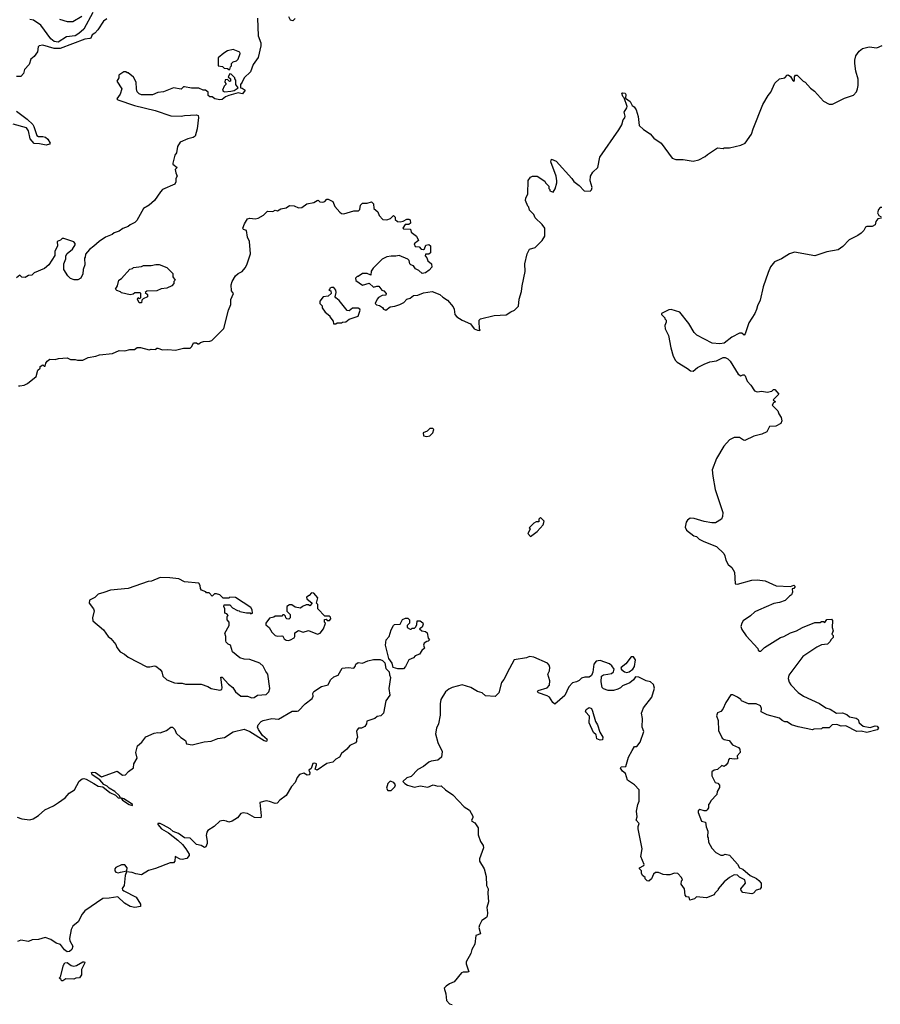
# Model space of a CAD drawing. Extents: x 2086813 to 2278017, y 548126 to 753336.
# Tile 357 of 461: x 2207065 to 2214848, y 651760 to 660661. Entities that reach past the tile are written whole.
import ezdxf

# ---------------------------------------------------------------- set-up
doc = ezdxf.new("R2010")
doc.units = 0

msp = doc.modelspace()

# ---------------------------------------------------------------- linework, layer by layer
at = {"layer": '0CON10XD'}
for points in [[(2207725.6, 660724.4), (2207645.2, 660574.8), (2207599.7, 660535), (2207565.1, 660514.9), (2207488.5, 660505), (2207411.8, 660458.2), (2207375, 660462.8), (2207346.7, 660486.7), (2207255, 660610.3), (2207188.5, 660655), (2207155, 660661)], [(2209213.8, 660675), (2209221.2, 660515), (2209245, 660450), (2209246.1, 660423.9), (2209220.7, 660319.3), (2209176.7, 660255), (2209150.7, 660189.3), (2209093.6, 660136.4), (2209077.5, 660095), (2209060, 660075), (2209060, 660045), (2209075, 660042.5), (2209102.5, 660025), (2209079.3, 659990.7), (2209063.8, 659993.8), (2209041.7, 659998.3), (2208955, 659976.2), (2208925, 659963.8), (2208895, 659940), (2208875, 659936.7), (2208830, 659945), (2208805, 659962.5), (2208783, 659963), (2208770, 659975), (2208770, 660005), (2208745, 660022.5), (2208723.6, 660023.6), (2208685, 660042.5), (2208617, 660043), (2208555, 660053.3), (2208545, 660052.5), (2208525, 660033.3), (2208455, 660043.3), (2208365, 660007.5), (2208315, 660002.5), (2208265, 659982.5), (2208165, 659982.5), (2208145, 659990), (2208128.3, 660008.3), (2208120, 660035), (2208117.5, 660095), (2208095, 660140), (2208045, 660180), (2208035, 660180), (2208025, 660190), (2208005, 660190), (2207961.7, 660158.3), (2207960, 660135), (2207942.5, 660105), (2207987.5, 660035), (2207971.7, 659988.3), (2207942.5, 659945), (2207953.3, 659935), (2208103.3, 659885), (2208289.8, 659839.8), (2208430.3, 659790.3), (2208525, 659787.3), (2208555, 659794.5), (2208665, 659800.8), (2208678, 659795), (2208682.9, 659775), (2208668.5, 659675), (2208650.8, 659609.2), (2208634.6, 659595.4), (2208585.7, 659584.3), (2208515, 659552.5), (2208492.5, 659515), (2208481.7, 659458.3), (2208467.5, 659435), (2208450, 659365), (2208450, 659355), (2208490, 659325), (2208471.2, 659305), (2208475.9, 659275.9), (2208490, 659245), (2208476.7, 659225), (2208475.9, 659194.1), (2208466.7, 659175), (2208356.7, 659125), (2208336.7, 659105), (2208284.2, 659025.8), (2208235, 658983.3), (2208185, 658952.5), (2208122.5, 658845), (2208105, 658827.5), (2208065, 658807.5), (2208045, 658790), (2207997.5, 658772.5), (2207965, 658750), (2207920, 658735), (2207901.7, 658718.3), (2207840, 658695), (2207783.6, 658656.4), (2207735, 658612.5), (2207697, 658583), (2207658.3, 658541.7), (2207657.5, 658515), (2207650, 658505), (2207652.5, 658445), (2207638.3, 658401.7), (2207637, 658363), (2207616.4, 658323.6), (2207591.7, 658308.3), (2207558.3, 658308.3), (2207525, 658322.5), (2207500, 658345), (2207463, 658403), (2207462.5, 658455), (2207481.7, 658498.3), (2207482.5, 658525), (2207493.6, 658546.4), (2207543, 658587), (2207567.5, 658625), (2207567, 658637), (2207555, 658652.5), (2207465, 658683.8), (2207448.3, 658681.7), (2207435, 658667.5), (2207403.9, 658656.1), (2207407.5, 658615), (2207383.6, 658566.4), (2207381.7, 658528.3), (2207327.5, 658445), (2207288.3, 658411.7), (2207195, 658372.5), (2207175, 658352.5), (2207145, 658346.7), (2207115, 658330), (2207085, 658332.5), (2207065, 658350), (2207035, 658326.7)], [(2207851.7, 660668.3), (2207821.2, 660648.8), (2207772.3, 660567.7), (2207745, 660538.5), (2207720.9, 660525), (2207708.1, 660495), (2207700.2, 660489.8), (2207655, 660484.2), (2207429.3, 660400.7), (2207375, 660400.3), (2207275, 660430.8), (2207241.2, 660425), (2207230.8, 660415), (2207225, 660370), (2207195, 660328.8), (2207166.2, 660305), (2207148.8, 660255), (2207109.5, 660210.5), (2207099.2, 660175), (2207075, 660146.2), (2207035, 660146.2)], [(2207425.6, 660665.6), (2207495, 660643.6), (2207545, 660645.6), (2207626.2, 660693.8)], [(2209555, 660670), (2209535, 660650), (2209515, 660657.5), (2209500, 660685)], [(2208965, 660210), (2208970, 660235), (2208980, 660245), (2208980, 660265), (2208995, 660280), (2209025, 660290), (2209040, 660305), (2209057.5, 660355), (2209055, 660367.5), (2208995, 660390), (2208945, 660380), (2208910.7, 660359.3), (2208860, 660315), (2208860, 660245), (2208897.5, 660237.5), (2208913, 660223), (2208945, 660220), (2208955, 660210), (2208965, 660210)], [(2210345, 658057.5), (2210353.6, 658043.6), (2210375, 658033.3), (2210414.1, 658065.9), (2210458.3, 658071.7), (2210503.6, 658086.4), (2210537.5, 658105), (2210566.4, 658133.6), (2210596.1, 658143.9), (2210625, 658166.7), (2210665, 658170), (2210715, 658190), (2210795, 658202.5), (2210865, 658177.5), (2210891.7, 658151.7), (2210933.9, 658123.9), (2210983.3, 658065), (2210993, 658043), (2211000, 657995), (2211017.5, 657975), (2211065, 657943.3), (2211140.7, 657910.7), (2211175, 657867.5), (2211205, 657852.5), (2211225, 657850), (2211230, 657855), (2211222.5, 657862.5), (2211218.8, 657935), (2211220, 657945), (2211232.5, 657957.5), (2211355, 657986.7), (2211465, 657992.5), (2211505, 658020), (2211540, 658035), (2211575, 658070), (2211582.5, 658135), (2211602.5, 658205), (2211607.5, 658255), (2211636.7, 658385), (2211633, 658453), (2211652.5, 658545), (2211673.6, 658586.4), (2211725, 658602.5), (2211790, 658665), (2211812.5, 658705), (2211812.5, 658775), (2211789.3, 658809.3), (2211725, 658870), (2211715, 658900), (2211675, 658940), (2211670, 658965), (2211660, 658975), (2211640, 659025), (2211643, 659047), (2211660, 659085), (2211663, 659207), (2211683.6, 659236.4), (2211703, 659247), (2211745, 659247.5), (2211815, 659200), (2211820, 659185), (2211850, 659155), (2211850, 659135), (2211860, 659125), (2211860, 659115), (2211888.3, 659101.7), (2211907, 659133), (2211922.5, 659185), (2211922.5, 659205), (2211916.7, 659245), (2211867.5, 659375), (2211875, 659400), (2211915, 659382.5), (2212057.5, 659225), (2212075, 659197.5), (2212125, 659162.5), (2212170, 659115), (2212225, 659110), (2212237, 659123), (2212242.5, 659145), (2212223.3, 659205), (2212227.5, 659245), (2212247, 659283), (2212293.3, 659325), (2212312.3, 659417.7), (2212482.5, 659665), (2212509.5, 659710.5), (2212523.3, 659755), (2212538, 659772), (2212538.6, 659788.6), (2212532, 659825), (2212555.9, 659864.1), (2212556.7, 659875), (2212530, 659955), (2212520, 659965), (2212510, 659995), (2212515, 660000), (2212540, 659995), (2212547.5, 659985), (2212541.7, 659951.7), (2212585, 659922.5), (2212602.5, 659885), (2212621.7, 659871.7), (2212638.8, 659845), (2212657.5, 659785), (2212667.5, 659705), (2212705, 659667.5), (2212765, 659627.5), (2212800.5, 659590.5), (2212864.2, 659544.2), (2212965, 659407.5), (2212997, 659397), (2213065, 659396.7), (2213155, 659382.5), (2213206.4, 659393.6), (2213265, 659422.5), (2213285, 659442.5), (2213375, 659502.5), (2213425, 659497.5), (2213435, 659502.5), (2213485, 659503.3), (2213585, 659526.2), (2213625, 659543.8), (2213682.7, 659625), (2213696.4, 659675), (2213783.8, 659895), (2213834.2, 659975.8), (2213856.7, 660005), (2213895, 660087.5), (2213935, 660126.7), (2213983.6, 660136.4), (2214005, 660160), (2214015, 660162.5), (2214036.4, 660146.4), (2214055, 660110), (2214065, 660102.5), (2214072.5, 660115), (2214070, 660145), (2214081.7, 660158.3), (2214095, 660160), (2214150, 660105), (2214166.4, 660096.4), (2214215, 660042.5), (2214252.5, 660015), (2214332.5, 659925), (2214385, 659897.5), (2214415, 659897.5), (2214525, 659952.5), (2214605, 659977.5), (2214630.7, 660009.3), (2214642.5, 660035), (2214646.7, 660065), (2214647, 660123), (2214626.7, 660195), (2214616.7, 660265), (2214616.7, 660295), (2214626.7, 660335), (2214655, 660377.5), (2214685, 660400), (2214746.1, 660416.1), (2214815, 660407.5), (2214863.6, 660426.4)], [(2208917, 660007), (2208975, 660013.3), (2209005, 660020), (2209040, 660045), (2209020, 660075), (2209020, 660115), (2209010, 660125), (2209010, 660135), (2208978.3, 660168.3), (2208965, 660170), (2208950, 660145), (2208970, 660125), (2208970, 660105), (2208961.7, 660101.7), (2208945, 660120), (2208921.7, 660118.3), (2208920, 660095), (2208930, 660085), (2208930, 660075), (2208915, 660060), (2208897.5, 660025), (2208903.6, 660013.6), (2208917, 660007)], [(2207035, 659833.4), (2207130.9, 659760.9), (2207182.7, 659712.7), (2207193.9, 659693.9), (2207218.5, 659615), (2207235.5, 659604.5), (2207275, 659604.2), (2207297.4, 659597.4), (2207319.3, 659579.3), (2207340.8, 659545), (2207335.6, 659535), (2207304.4, 659525.6), (2207245, 659538.2), (2207195, 659540.9), (2207157.9, 659585), (2207143.5, 659655), (2207125, 659684.1), (2207005, 659715.4)], [(2207055, 657350), (2207065, 657350), (2207105, 657357.5), (2207135, 657373.3), (2207212.5, 657435), (2207228.3, 657491.7), (2207248.3, 657511.7), (2207250, 657525), (2207275, 657540), (2207285, 657530), (2207295, 657530), (2207300, 657555), (2207312.5, 657575), (2207338.3, 657591.7), (2207385, 657587.5), (2207415, 657597.5), (2207495, 657602.5), (2207525, 657587.5), (2207565, 657590), (2207587, 657583), (2207635, 657583.3), (2207685, 657606.7), (2207751.7, 657618.3), (2207785, 657632.5), (2207905, 657642.5), (2207965, 657668.8), (2208015, 657666.7), (2208059.3, 657680.7), (2208101.7, 657678.3), (2208127, 657697), (2208156.4, 657696.4), (2208235, 657677.5), (2208255, 657682.5), (2208295, 657680), (2208305, 657690), (2208315, 657690), (2208355, 657676.7), (2208405, 657680), (2208473.6, 657673.6), (2208545, 657692.5), (2208605, 657692.5), (2208620, 657705), (2208635, 657740), (2208665, 657740), (2208675, 657730), (2208685, 657730), (2208698.3, 657741.7), (2208728.3, 657751.7), (2208785, 657753.3), (2208800.7, 657759.3), (2208911.7, 657868.3), (2208954.3, 658035.7), (2208973.3, 658085), (2208975, 658130), (2208997.5, 658185), (2208980.7, 658210.7), (2208976.2, 658265), (2208986.4, 658293.6), (2209017.5, 658345), (2209040, 658365), (2209076.4, 658383.6), (2209103.6, 658416.4), (2209120, 658445), (2209152.5, 658545), (2209142.5, 658655), (2209123.8, 658695), (2209116.2, 658755), (2209090, 658765), (2209083.3, 658775), (2209096.7, 658815), (2209125, 658860), (2209145, 658866.7), (2209195, 658860), (2209220, 658865), (2209270, 658895), (2209305, 658930), (2209355, 658927.5), (2209375, 658940), (2209395, 658932.5), (2209425, 658950), (2209475, 658960), (2209505, 658980), (2209547, 658977), (2209585, 658960), (2209615, 658963.3), (2209660, 658995), (2209725, 659007.5), (2209755, 659027.5), (2209765, 659030), (2209780, 659015), (2209805, 659010), (2209825, 659017.5), (2209843, 659037), (2209855, 659037.5), (2209896.4, 659016.4), (2209915, 658972.5), (2209960.7, 658920.7), (2209975, 658910), (2209995, 658906.7), (2210085, 658932.5), (2210127.7, 658932.3), (2210141.2, 658945), (2210148, 658985), (2210165, 659001.2), (2210208.3, 659001.7), (2210245, 659013.3), (2210263.3, 658995), (2210266.7, 658955), (2210303, 658923), (2210315, 658890), (2210350, 658855), (2210385, 658852.5), (2210417, 658863), (2210445, 658890), (2210460, 658875), (2210460, 658855), (2210480, 658835), (2210505, 658832.5), (2210531.7, 658838.3), (2210565, 658857.5), (2210585, 658857.5), (2210595, 658850), (2210598.3, 658821.7), (2210585, 658810), (2210551.7, 658808.3), (2210530, 658775), (2210535, 658770), (2210598.3, 658768.3), (2210605, 658740), (2210653.3, 658705), (2210670, 658665), (2210632.5, 658635), (2210641.7, 658611.7), (2210676.4, 658606.4), (2210695, 658587.5), (2210715, 658582.5), (2210725, 658590), (2210738.3, 658621.7), (2210765, 658627.5), (2210780, 658615), (2210778.3, 658551.7), (2210765, 658540), (2210735, 658540), (2210730, 658525), (2210747, 658507), (2210755, 658480), (2210787.5, 658455), (2210792.5, 658425), (2210767.5, 658395), (2210735, 658372.5), (2210705, 658367.5), (2210675, 658392.5), (2210645, 658407.5), (2210625, 658436.7), (2210602.5, 658445), (2210593.3, 658455), (2210587.5, 658485), (2210576.1, 658496.1), (2210495, 658530), (2210465, 658522.5), (2210425, 658522.5), (2210385, 658516.7), (2210342.5, 658495), (2210262.5, 658415), (2210243, 658387), (2210240, 658350), (2210206.4, 658366.4), (2210165, 658367.5), (2210125, 658340), (2210115, 658340), (2210100, 658325), (2210103, 658303), (2210165, 658260), (2210225, 658280), (2210265, 658242.5), (2210295, 658252.5), (2210311.7, 658251.7), (2210340, 658215), (2210358.3, 658208.3), (2210380, 658185), (2210375, 658170), (2210343, 658167), (2210310.7, 658149.3), (2210297.5, 658135), (2210280, 658095), (2210292.5, 658082.5), (2210318.3, 658078.3), (2210345, 658057.5)], [(2214861.7, 658961.7), (2214845, 658962.5), (2214830, 658945), (2214823.3, 658915), (2214835, 658890), (2214855, 658880)], [(2214857.5, 658865), (2214825, 658860), (2214806.7, 658835), (2214800, 658805), (2214775, 658790), (2214725, 658792.5), (2214712.5, 658785), (2214697.5, 658755), (2214675, 658730), (2214645, 658708.8), (2214565, 658670), (2214509.3, 658610.7), (2214465, 658580), (2214365, 658562.5), (2214253.9, 658526.1), (2214071.7, 658558.3), (2214026.4, 658543.6), (2213955, 658500), (2213889.5, 658470.5), (2213855, 658427.5), (2213833.3, 658375), (2213788.8, 658245), (2213760, 658125), (2213735.7, 658074.3), (2213728.3, 658041.7), (2213714, 658005), (2213659.3, 657920.7), (2213625, 657820), (2213615, 657807.5), (2213595, 657826.7), (2213575, 657826.7), (2213505, 657791.2), (2213435, 657736.7), (2213395, 657730), (2213326.1, 657736.1), (2213188.3, 657808.3), (2213162.7, 657832.7), (2213116, 657915), (2213035, 658016.2), (2212955, 658040), (2212935, 658037.5), (2212870, 658005), (2212870, 657995), (2212900, 657965), (2212900, 657955), (2212910, 657945), (2212910, 657925), (2212897.5, 657895), (2212902.5, 657865), (2212932.5, 657805), (2212953.3, 657695), (2212975, 657620), (2212995, 657580), (2213010, 657565), (2213105, 657507.5), (2213130, 657485), (2213155, 657482.5), (2213193.9, 657516.1), (2213255, 657547.5), (2213305, 657567.5), (2213365, 657577.5), (2213396.7, 657593.3), (2213425, 657607.5), (2213445, 657607.5), (2213470, 657595), (2213490, 657575), (2213562.5, 657455), (2213585, 657440), (2213605, 657450), (2213615, 657450), (2213625, 657440), (2213642.7, 657392.7), (2213676.4, 657356.4), (2213710, 657305), (2213735, 657297.5), (2213775, 657302.5), (2213825, 657292.5), (2213865, 657302.5), (2213883, 657317), (2213895, 657317.5), (2213930, 657275), (2213880, 657225), (2213900, 657205), (2213881.7, 657198.3), (2213870, 657175), (2213920, 657125), (2213928.3, 657098.3), (2213950, 657065), (2213957.5, 657035), (2213948.3, 657011.7), (2213903.6, 656986.4), (2213845, 656982.5), (2213820, 656935), (2213775, 656913.3), (2213705, 656896), (2213623, 656857), (2213609.3, 656859.3), (2213575, 656882.5), (2213525, 656882.5), (2213485, 656862.5), (2213432.5, 656805), (2213365.8, 656694.2), (2213328.3, 656591.7), (2213332, 656535), (2213354.2, 656415), (2213396.4, 656286.4), (2213422.5, 656205), (2213421.7, 656168.3), (2213410, 656145), (2213356.4, 656113.6), (2213325, 656112.5), (2213255, 656123.3), (2213165, 656152.5), (2213127, 656153), (2213105, 656137.5), (2213092.3, 656117.7), (2213083.6, 656073.6), (2213095, 656047.5), (2213160, 655995), (2213185, 655987.5), (2213210, 655965), (2213253, 655943), (2213367, 655897), (2213432.5, 655835), (2213442.5, 655815), (2213450, 655775), (2213472.5, 655735), (2213505, 655710), (2213530, 655665), (2213535, 655560), (2213555, 655557.5), (2213687, 655593), (2213735, 655596.2), (2213805, 655586.7), (2213905, 655543.8), (2214035, 655537.5), (2214065, 655550), (2214077, 655537), (2214065, 655520), (2214050, 655515), (2214052.5, 655485), (2214045, 655460), (2214025, 655450), (2213988.3, 655411.7), (2213937, 655393), (2213885, 655382.5), (2213746.7, 655323.3)], [(2208145, 658100), (2208130, 658135), (2208135, 658150), (2208145, 658140), (2208160, 658145), (2208160, 658185), (2208155, 658190), (2208105, 658190), (2208091.7, 658178.3), (2208065, 658172.5), (2207985, 658190), (2207975, 658200), (2207941.7, 658211.7), (2207930, 658225), (2207950, 658255), (2207960, 658305), (2207985, 658320), (2208060, 658405), (2208085, 658410), (2208095, 658420), (2208165, 658430), (2208185, 658440), (2208255, 658440), (2208295, 658447.5), (2208326.4, 658446.4), (2208395, 658420), (2208450, 658365), (2208450, 658335), (2208470, 658305), (2208460, 658295), (2208460, 658275), (2208440, 658255), (2208395, 658232.5), (2208345, 658227.5), (2208305, 658210), (2208213, 658207), (2208200, 658195), (2208220, 658175), (2208220, 658155), (2208181.7, 658138.3), (2208170, 658125), (2208165, 658102.5), (2208145, 658100)], [(2209925, 657910), (2209935, 657920), (2209975, 657920), (2209983, 657927), (2210015, 657930), (2210045, 657952.5), (2210125, 657980), (2210142.5, 658035), (2210140, 658045), (2210125, 658052.5), (2210075, 658052.5), (2210045, 658027.5), (2210025, 658032.5), (2209955, 658123.3), (2209922.5, 658145), (2209917.5, 658155), (2209926.2, 658195), (2209922.5, 658215), (2209905, 658240), (2209885, 658240), (2209870, 658235), (2209870, 658225), (2209860, 658215), (2209878.3, 658208.3), (2209880, 658185), (2209855, 658160), (2209810, 658155), (2209780, 658115), (2209780, 658095), (2209800, 658075), (2209800, 658055), (2209827, 658017), (2209870, 657985), (2209870, 657975), (2209900, 657935), (2209901.7, 657911.7), (2209925, 657910)], [(2210745, 656892.5), (2210775, 656900), (2210800, 656925), (2210810, 656955), (2210800, 656965), (2210775, 656966.2), (2210748.3, 656941.7), (2210713.3, 656925), (2210715, 656900), (2210745, 656892.5)], [(2211685, 655990), (2211745, 656032.5), (2211797.5, 656095), (2211807, 656127), (2211775, 656160), (2211760, 656145), (2211758.3, 656121.7), (2211735, 656120), (2211715, 656110), (2211673, 656067), (2211680, 656055), (2211660, 656015), (2211685, 655990)], [(2209165, 654531.4), (2209185, 654534.2), (2209215, 654554), (2209295, 654561.2), (2209316.2, 654585), (2209326.2, 654615), (2209310, 654745), (2209289.5, 654769.5), (2209265.8, 654815.8), (2209235, 654843.3), (2209146.1, 654876.1), (2209095, 654878.8), (2209055, 654892.5), (2208990, 654945), (2208970, 655005), (2208950, 655015), (2208933, 655033), (2208930, 655045), (2208930, 655085), (2208920, 655115), (2208960, 655185), (2208960, 655215), (2208940, 655235), (2208940, 655265), (2208950, 655275), (2208938.3, 655288.3), (2208920, 655295), (2208920, 655335), (2208910, 655355), (2208915, 655370), (2208965, 655370), (2208990, 655345), (2209035, 655320), (2209048.3, 655318.3), (2209055, 655310), (2209115, 655297.5), (2209147.5, 655297.5), (2209155, 655290), (2209170, 655295), (2209167.5, 655325), (2209155.9, 655345.9), (2209015, 655437.5), (2208965, 655440), (2208955, 655430), (2208905, 655430), (2208875, 655460), (2208845, 655470), (2208825, 655470), (2208805, 655450), (2208778.3, 655478.3), (2208755, 655480), (2208748.3, 655488.3), (2208710, 655505), (2208698.3, 655518.3), (2208697, 655547), (2208685, 655567.5), (2208555, 655580), (2208505, 655607.5), (2208423.6, 655616.4), (2208335, 655616.7), (2208256.4, 655583.6), (2208225, 655582.5), (2208045, 655520), (2207887, 655503), (2207825, 655483.3), (2207773.9, 655466.1), (2207745, 655437.5), (2207697, 655413), (2207692.5, 655385), (2207731.2, 655335), (2207737.3, 655317.3), (2207724, 655255), (2207726.4, 655226.4), (2207822.5, 655145), (2207864.1, 655084.1), (2207887.7, 655067.7), (2207933.6, 655013.6), (2207943.9, 654983.9), (2207972.5, 654945), (2208013.6, 654923.6), (2208045, 654898.8), (2208215, 654810), (2208240.7, 654809.3), (2208285, 654820), (2208296.1, 654816.1), (2208335, 654786.7), (2208351.2, 654765), (2208360, 654725), (2208395, 654693.8), (2208465, 654666.7), (2208492.3, 654662.3), (2208535, 654662), (2208565, 654653.3), (2208705, 654653.3), (2208765, 654633.3), (2208796.2, 654616.2), (2208875, 654600), (2208892.5, 654605), (2208895.7, 654624.3), (2208884, 654716), (2208895, 654717.5), (2208953.3, 654653.3), (2208990.6, 654625), (2209015.7, 654585), (2209065, 654546), (2209125, 654544.4), (2209165, 654531.4)], [(2209495, 655047.5), (2209515, 655053.3), (2209546.4, 655073.6), (2209552.5, 655085), (2209553, 655117), (2209585, 655140), (2209627, 655123), (2209675, 655140), (2209757, 655107), (2209782.5, 655115), (2209813.3, 655155), (2209827.5, 655195), (2209830, 655205), (2209820, 655215), (2209821.7, 655238.3), (2209835, 655240), (2209845, 655230), (2209865, 655230), (2209877.5, 655245), (2209875, 655260), (2209865, 655267.5), (2209825, 655270), (2209760, 655335), (2209760, 655375), (2209750, 655385), (2209760, 655435), (2209725, 655476.7), (2209705, 655480), (2209683.9, 655456.1), (2209658.3, 655441.7), (2209660, 655425), (2209710, 655385), (2209687, 655363), (2209675, 655370), (2209655, 655370), (2209623, 655357), (2209605, 655340), (2209555, 655350), (2209525, 655370), (2209505, 655370), (2209480, 655355), (2209480, 655315), (2209510, 655285), (2209510, 655255), (2209498.3, 655241.7), (2209480, 655245), (2209470, 655255), (2209468.3, 655268.3), (2209455, 655280), (2209445, 655280), (2209435, 655270), (2209375, 655270), (2209361.7, 655258.3), (2209325, 655250), (2209290, 655205), (2209291.7, 655191.7), (2209320, 655165), (2209343.6, 655123.6), (2209375, 655092.5), (2209395, 655087.5), (2209435, 655090), (2209445, 655086.7), (2209457.5, 655065), (2209475, 655052.5), (2209495, 655047.5)], [(2213746.7, 655323.3), (2213711.7, 655308.3), (2213675, 655272.5), (2213607.5, 655225), (2213594.1, 655205.9), (2213586.7, 655175), (2213595, 655147.5), (2213635, 655090), (2213740, 654975), (2213741.7, 654961.7), (2213755, 654952.5), (2213767, 654953), (2213800, 654985), (2213944.1, 655075.9), (2213975.9, 655084.1), (2214035, 655116.7), (2214090, 655135), (2214145, 655167.5), (2214255, 655210), (2214305, 655210), (2214315, 655220), (2214335, 655220), (2214345, 655210), (2214365, 655237.5), (2214405, 655240), (2214415, 655230), (2214412.5, 655165), (2214420, 655135), (2214410, 655105), (2214420, 655095), (2214420, 655075), (2214400, 655055), (2214395, 655040), (2214370, 655015), (2214315, 655010), (2214272.3, 654987.7), (2214145.9, 654904.1), (2214020, 654735), (2214013.9, 654703.9), (2214022.3, 654672.3), (2214037.7, 654647.7), (2214105, 654580), (2214152.5, 654545), (2214298.3, 654478.3), (2214355, 654440), (2214395, 654426.7), (2214452.3, 654392.3), (2214505, 654395.8), (2214545, 654378.8), (2214568.3, 654358.3), (2214627.7, 654347.7), (2214647.5, 654335), (2214657.5, 654305), (2214692.7, 654272.7), (2214755, 654260.9), (2214802.3, 654277.7), (2214820, 654275), (2214832.5, 654255), (2214820, 654240), (2214725, 654216.2), (2214675, 654228.8), (2214635, 654226.7), (2214535, 654276), (2214493.9, 654273.9), (2214455, 654290), (2214413.3, 654286.7), (2214385, 654260), (2214325, 654260), (2214315, 654250), (2214245, 654247.5), (2214235, 654242.5), (2214105, 654267.5), (2214045, 654287.5), (2214005, 654312.5), (2213983, 654313), (2213960, 654325), (2213937, 654347), (2213825, 654377.5), (2213770, 654405), (2213772.5, 654435), (2213765, 654457.5), (2213725, 654476.2), (2213655, 654476.7), (2213593.3, 654503.3), (2213587.5, 654515), (2213555.8, 654535.8), (2213515, 654557.5), (2213495, 654557.5), (2213451.7, 654488.3), (2213423, 654427), (2213405, 654406.7), (2213375, 654393.8), (2213367, 654367), (2213382.5, 654325), (2213383.3, 654235), (2213417.5, 654165), (2213435, 654152.5), (2213480, 654145), (2213510, 654105), (2213565, 654080), (2213577, 654067), (2213580, 654035), (2213553, 654007), (2213555, 653980), (2213525, 653976.7), (2213485, 653982.5), (2213475, 653970), (2213468.3, 653941.7), (2213449.3, 653920.7), (2213435, 653910), (2213415, 653917.5), (2213376.1, 653883.9), (2213345, 653877.5), (2213325, 653860), (2213323.3, 653825), (2213352.5, 653765), (2213378.3, 653758.3), (2213391.7, 653741.7), (2213391.7, 653718.3), (2213372.5, 653685), (2213370, 653655), (2213315, 653600), (2213310, 653585), (2213293, 653567), (2213292.5, 653535), (2213283, 653517), (2213271.7, 653508.3), (2213255, 653507.5), (2213215, 653520), (2213201.7, 653508.3), (2213200, 653495), (2213230, 653415), (2213267, 653407), (2213272.5, 653365), (2213287.5, 653325), (2213283.3, 653275), (2213290, 653265), (2213292.5, 653225), (2213325, 653170), (2213360.7, 653130.7), (2213405, 653107.5), (2213425, 653107.5), (2213445, 653116.7), (2213485, 653108.8), (2213556.7, 653026.7), (2213573.3, 652993.3), (2213605, 652980), (2213670, 652925), (2213727, 652897), (2213749.3, 652879.3), (2213770, 652855), (2213770, 652815), (2213758.3, 652801.7), (2213725, 652792.5), (2213700, 652765), (2213685, 652760), (2213605, 652770), (2213589.3, 652789.3), (2213586.7, 652805), (2213627.5, 652855), (2213622.5, 652885), (2213575, 652910), (2213555, 652927.5), (2213525, 652928.8), (2213485, 652906.7), (2213435, 652867.5), (2213380, 652805), (2213380, 652795), (2213350, 652765), (2213345, 652750), (2213275, 652722.5), (2213185, 652730), (2213167, 652713), (2213125, 652700), (2213118.3, 652728.3), (2213095, 652730), (2213082.5, 652745), (2213077.5, 652805), (2213047.5, 652845), (2213050, 652875), (2213057.5, 652885), (2213050, 652905), (2213015, 652942.5), (2212985, 652946.2), (2212945, 652930), (2212915, 652930), (2212883.6, 652933.6), (2212841.7, 652951.7), (2212815, 652952.5), (2212797.5, 652935), (2212777.5, 652895), (2212755, 652872.5), (2212740, 652875), (2212720, 652895), (2212720, 652905), (2212697.5, 652925), (2212687.5, 652945), (2212687.5, 652965), (2212670, 652985), (2212670, 652995), (2212710, 653015), (2212712.5, 653025), (2212682.5, 653095), (2212692.5, 653165), (2212656.7, 653345), (2212657.5, 653367.5), (2212666.2, 653395), (2212640, 653425), (2212647.5, 653455), (2212641.2, 653505), (2212653.9, 653566.1), (2212666.2, 653595), (2212667.3, 653697.3), (2212623.9, 653743.9), (2212562.5, 653785), (2212542.5, 653845), (2212515, 653866.7), (2212497.5, 653895), (2212505, 653906.7), (2212545, 653910), (2212570, 653995), (2212602.5, 654055), (2212625, 654090), (2212645, 654090), (2212675, 654130), (2212707.5, 654225), (2212693.3, 654265), (2212697.5, 654345), (2212688.3, 654391.7), (2212705, 654440), (2212782.5, 654535), (2212806.4, 654616.4), (2212795, 654650), (2212770, 654675), (2212730, 654685), (2212665, 654717.5), (2212635, 654720), (2212616.4, 654693.6), (2212583.6, 654666.4), (2212515, 654637.5), (2212499.3, 654620.7), (2212475, 654607.5), (2212435, 654596.7), (2212385, 654597.5), (2212345, 654612.5), (2212333.6, 654623.6), (2212322.5, 654675), (2212327.5, 654725), (2212345, 654738), (2212384.5, 654745.5), (2212415, 654751.4), (2212435.7, 654765), (2212439.2, 654789.2), (2212419.7, 654819.7), (2212397.5, 654837.5), (2212315, 654868.9), (2212278.9, 654861.1), (2212256.7, 654833.3), (2212247.1, 654762.9), (2212235, 654732.5), (2212215, 654717.5), (2212175, 654716.7), (2212145, 654706.7), (2212125, 654687.5), (2212100, 654675), (2212063.6, 654666.4), (2212031.7, 654628.3), (2211995, 654550), (2211905, 654472.5), (2211885, 654486.7), (2211855, 654536.2), (2211835, 654548.8), (2211756.4, 654576.4), (2211747.5, 654585), (2211752.7, 654597.3), (2211835, 654621.1), (2211856.1, 654645), (2211859.6, 654685), (2211840, 654745), (2211855.4, 654775), (2211858.7, 654805), (2211853.8, 654825), (2211838.1, 654845), (2211715, 654898.8), (2211675, 654903.8), (2211646.8, 654893.2), (2211535.6, 654874.4), (2211494, 654795), (2211442.7, 654697.3), (2211421.5, 654668.5), (2211396.2, 654575), (2211365, 654543.8), (2211278.3, 654548.3), (2211247.5, 654575), (2211205, 654588.8), (2211145, 654623.8), (2211065, 654648.8), (2210975, 654623.3), (2210945, 654610), (2210916.7, 654585), (2210874, 654515), (2210866, 654475), (2210867.7, 654372.3), (2210851.2, 654295), (2210832.5, 654255), (2210823.8, 654205), (2210845.6, 654125.6), (2210886.2, 654045), (2210880, 653995), (2210845, 653966.2), (2210785, 653958), (2210765, 653948.8), (2210715, 653910), (2210665, 653882.5), (2210605, 653820), (2210565, 653806.7), (2210530, 653775), (2210547.5, 653755), (2210571.7, 653741.7), (2210635, 653722), (2210685, 653736.2), (2210755, 653722), (2210805, 653743.3), (2210845, 653733.3), (2210877.5, 653735), (2210915, 653700), (2210982.7, 653652.7), (2211084.1, 653544.1), (2211133.3, 653515), (2211161.7, 653461.7), (2211162.5, 653445), (2211150, 653425), (2211152.5, 653415), (2211179.3, 653399.3), (2211210, 653355), (2211210.7, 653290.7), (2211233, 653233), (2211256.7, 653195), (2211260, 653175), (2211223.8, 653075), (2211223.8, 653055), (2211263.9, 652983.9), (2211282.5, 652915), (2211287.5, 652835), (2211302.5, 652805), (2211296.7, 652765), (2211303.6, 652686.4), (2211290, 652635), (2211295.8, 652585.8), (2211292.3, 652557.7), (2211285, 652543.3), (2211245, 652517.5), (2211224.1, 652475.9), (2211218, 652455), (2211232.5, 652397.5), (2211188.3, 652381.7), (2211180, 652305), (2211154.1, 652255.9), (2211145, 652220), (2211102, 652145), (2211102.5, 652125), (2211125.8, 652054.2), (2211115, 652049.2), (2211075, 652051.4), (2211058.8, 652045), (2210995, 651963.3), (2210950, 651945), (2210920, 651925), (2210902.5, 651905), (2210917.5, 651855), (2210923.3, 651795), (2210950, 651765), (2210977, 651757)], [(2210485, 654792), (2210442.5, 654805), (2210432.7, 654845), (2210402.9, 654885), (2210373.8, 655005), (2210378.8, 655055), (2210406.1, 655083.9), (2210424, 655145), (2210443.8, 655185), (2210455, 655193.3), (2210505, 655197.5), (2210525, 655237.5), (2210555, 655250), (2210575, 655250), (2210590, 655235), (2210590, 655205), (2210570, 655185), (2210570, 655165), (2210595, 655150), (2210605, 655150), (2210615, 655160), (2210635, 655160), (2210648.3, 655171.7), (2210657.5, 655192.5), (2210660, 655225), (2210687, 655227), (2210709.3, 655209.3), (2210712.5, 655195), (2210705, 655170), (2210680, 655155), (2210700, 655135), (2210735, 655130), (2210748.3, 655118.3), (2210758.3, 655068.3), (2210770, 655055), (2210758.3, 655041.7), (2210745, 655040), (2210722.5, 655025), (2210717.5, 655005), (2210725, 654980), (2210700.7, 654959.3), (2210680, 654925), (2210641.2, 654908.8), (2210625, 654893.3), (2210585, 654873.3), (2210553.3, 654815), (2210535, 654793.3), (2210485, 654792)], [(2207041.7, 653451.7), (2207085, 653437.1), (2207155, 653428.6), (2207185, 653437.1), (2207235, 653468.1), (2207290.7, 653519.3), (2207371.2, 653555), (2207415, 653583.3), (2207475, 653626.2), (2207510.9, 653669.1), (2207560.9, 653699.1), (2207602.7, 653777.3), (2207630.5, 653799.5), (2207645, 653802), (2207665, 653795.5), (2207735.8, 653755.8), (2207775, 653731.1), (2207817.1, 653727.1), (2207880.5, 653675), (2207930.6, 653650.6), (2207955, 653627.5), (2207982.5, 653622.5), (2207995, 653604.6), (2208055, 653564.7), (2208083.3, 653556.7), (2208085.6, 653565), (2208074, 653575), (2208005, 653617.3), (2207977.1, 653627.1), (2207965, 653647.3), (2207925, 653683.5), (2207872.4, 653712.4), (2207855, 653732), (2207825, 653748), (2207788.9, 653788.9), (2207720, 653835), (2207712.5, 653855), (2207725, 653859.4), (2207750, 653855), (2207805, 653817.5), (2207945, 653868), (2207995, 653831.2), (2208020, 653835), (2208047.5, 653865), (2208093.3, 653896.7), (2208098, 653935), (2208126.2, 653985), (2208116.2, 654035), (2208131.2, 654095), (2208169.2, 654130.8), (2208205, 654177.5), (2208280.5, 654209.5), (2208315, 654217.5), (2208335, 654212.5), (2208393.6, 654236.4), (2208432.5, 654265), (2208445.8, 654265.8), (2208466.7, 654245), (2208480.5, 654210.5), (2208521.1, 654171.1), (2208565, 654145.8), (2208573.8, 654113.8), (2208625, 654105.7), (2208732.7, 654132.7), (2208795, 654139.4), (2208857.6, 654162.4), (2208917.3, 654172.7), (2208995, 654224.4), (2209095, 654248.1), (2209145, 654225.8), (2209274.3, 654145), (2209295, 654137.8), (2209306, 654144), (2209303.1, 654155), (2209260.6, 654190.6), (2209223.2, 654243.2), (2209216, 654265), (2209222, 654285), (2209248.6, 654315), (2209265, 654324.5), (2209345, 654344.6), (2209405, 654337.8), (2209529.7, 654410.3), (2209575, 654408.8), (2209585.9, 654414.1), (2209645, 654476.7), (2209710, 654525), (2209718.8, 654545), (2209715, 654570), (2209725, 654586.2), (2209795, 654631.9), (2209855, 654647.5), (2209875, 654693.3), (2209905, 654719.2), (2209945, 654736), (2209981.1, 654798.9), (2210035, 654806), (2210085, 654800), (2210097.7, 654812.3), (2210104.2, 654835.8), (2210125, 654850), (2210165, 654843.3), (2210214.3, 654865.7), (2210265, 654877.5), (2210325, 654878), (2210345, 654867.1), (2210365.3, 654845.3), (2210376.2, 654795), (2210405.7, 654765.7), (2210407.7, 654737.7), (2210418.8, 654715), (2210404.3, 654615), (2210412.5, 654555), (2210375.8, 654504.2), (2210355, 654392.5), (2210331.7, 654368.3), (2210298.3, 654361.7), (2210277, 654343), (2210205, 654320), (2210200, 654295), (2210185, 654270), (2210155, 654257.5), (2210130, 654255), (2210115, 654240), (2210110, 654225), (2210120, 654175), (2210110, 654155), (2210110, 654135), (2210102.5, 654125), (2210049.4, 654100.6), (2210023.2, 654066.8), (2209974.1, 654025.9), (2209956.7, 653995), (2209923.9, 653976.1), (2209895, 653947.5), (2209843.3, 653936.7), (2209755, 653877.5), (2209737.5, 653885), (2209750, 653925), (2209747.5, 653935), (2209735, 653940), (2209715, 653936.2), (2209699.2, 653890.8), (2209680, 653875), (2209688.8, 653855), (2209686.7, 653833.3), (2209665, 653830), (2209635, 653848.6), (2209595, 653837.1), (2209575, 653809.2), (2209555.7, 653764.3), (2209522.5, 653727.5), (2209475, 653646.2), (2209415.8, 653604.2), (2209392.7, 653577.3), (2209375, 653574.6), (2209325, 653594.5), (2209295, 653598.9), (2209237.5, 653585), (2209249.1, 653465), (2209244.1, 653445.9), (2209189.5, 653449.5), (2209125, 653483.8), (2209085, 653491.2), (2209065.8, 653484.2), (2209035, 653445.8), (2208985, 653416.7), (2208955, 653406.5), (2208934.2, 653415), (2208905, 653422.1), (2208875, 653416.1), (2208822.9, 653367.1), (2208765, 653330), (2208756.2, 653315), (2208751.5, 653285), (2208761.4, 653235), (2208758.6, 653215), (2208747, 653183), (2208735, 653176.2), (2208706.9, 653196.9), (2208663.6, 653203.6), (2208605, 653261.2), (2208554.5, 653264.5), (2208500, 653305), (2208451.5, 653321.5), (2208425, 653345.3), (2208365, 653378.8), (2208335, 653393.5), (2208314.6, 653395.4), (2208314.5, 653385), (2208347.3, 653345), (2208409.7, 653309.7), (2208494.5, 653245), (2208535.6, 653205), (2208568.1, 653165), (2208595.9, 653115.9), (2208596, 653105), (2208575, 653078.8), (2208535, 653067.5), (2208515, 653071.4), (2208470, 653095), (2208468.8, 653055), (2208455, 653037.5), (2208425, 653040), (2208292.9, 652987.1), (2208230.6, 652970.6), (2208165, 652930.8), (2208115, 652938), (2208082.7, 652952.7), (2208031.7, 652958.3), (2208019.5, 652925), (2208008.6, 652835), (2207992.1, 652807.9), (2207995.8, 652795), (2208006.9, 652786.9), (2208117.4, 652727.4), (2208156.7, 652665), (2208155.7, 652644.3), (2208105, 652635.3), (2208065, 652642.7), (2208011.1, 652675), (2207952, 652732), (2207875, 652718.2), (2207815, 652715.5), (2207653.1, 652605), (2207628.1, 652575), (2207593.3, 652505), (2207543.8, 652465), (2207531.3, 652435), (2207515.4, 652355), (2207518.2, 652335), (2207543.8, 652285), (2207536.9, 652255), (2207515, 652236.7), (2207493.1, 652235), (2207471.2, 652251.2), (2207435, 652300), (2207395, 652312.9), (2207346.2, 652345), (2207295, 652364.4), (2207235, 652344.2), (2207176, 652344), (2207145, 652326.2), (2207075, 652340), (2207045, 652328.8)], [(2212555, 654758.1), (2212575, 654764), (2212609.3, 654790.7), (2212623.6, 654815), (2212632.9, 654875), (2212615, 654901.2), (2212595, 654900), (2212545, 654838), (2212503.3, 654805), (2212501.2, 654795), (2212508, 654785), (2212534.5, 654764.5), (2212555, 654758.1)], [(2212313.6, 654146.4), (2212285, 654160), (2212277, 654197), (2212255, 654217.5), (2212215, 654303.8), (2212217.5, 654365), (2212180, 654405), (2212186.2, 654425), (2212215, 654442), (2212234.2, 654434.2), (2212245, 654410), (2212271.2, 654315), (2212290, 654285), (2212311.2, 654221.2), (2212339.2, 654175), (2212335, 654151.2), (2212313.6, 654146.4)], [(2210395, 653693.8), (2210425, 653694), (2210456.2, 653725), (2210463.3, 653745), (2210447.5, 653765), (2210415, 653776), (2210395, 653756.7), (2210382.3, 653712.3), (2210395, 653693.8)], [(2207955, 652947.6), (2207975, 652952.9), (2208033.6, 652966.4), (2208035.8, 652995), (2208015, 653021.4), (2207985, 653020), (2207935, 652995.9), (2207925.4, 652985), (2207924.7, 652965), (2207933.4, 652953.4), (2207955, 652947.6)], [(2207441.7, 651971.7), (2207440, 651985), (2207422.5, 651995), (2207433.3, 652006.7), (2207459.3, 652115), (2207473.9, 652136.1), (2207495, 652138), (2207530.6, 652110.6), (2207555, 652104.5), (2207579.3, 652110.7), (2207635, 652143.3), (2207650, 652145), (2207652.5, 652135), (2207623.3, 652075), (2207622.5, 652025), (2207605, 652000), (2207573.6, 651996.4), (2207555, 651987.5), (2207480.7, 651989.3), (2207455, 651972.5), (2207441.7, 651971.7)]]:
    msp.add_lwpolyline(points, dxfattribs=at)

doc.saveas('drawing.dxf')
